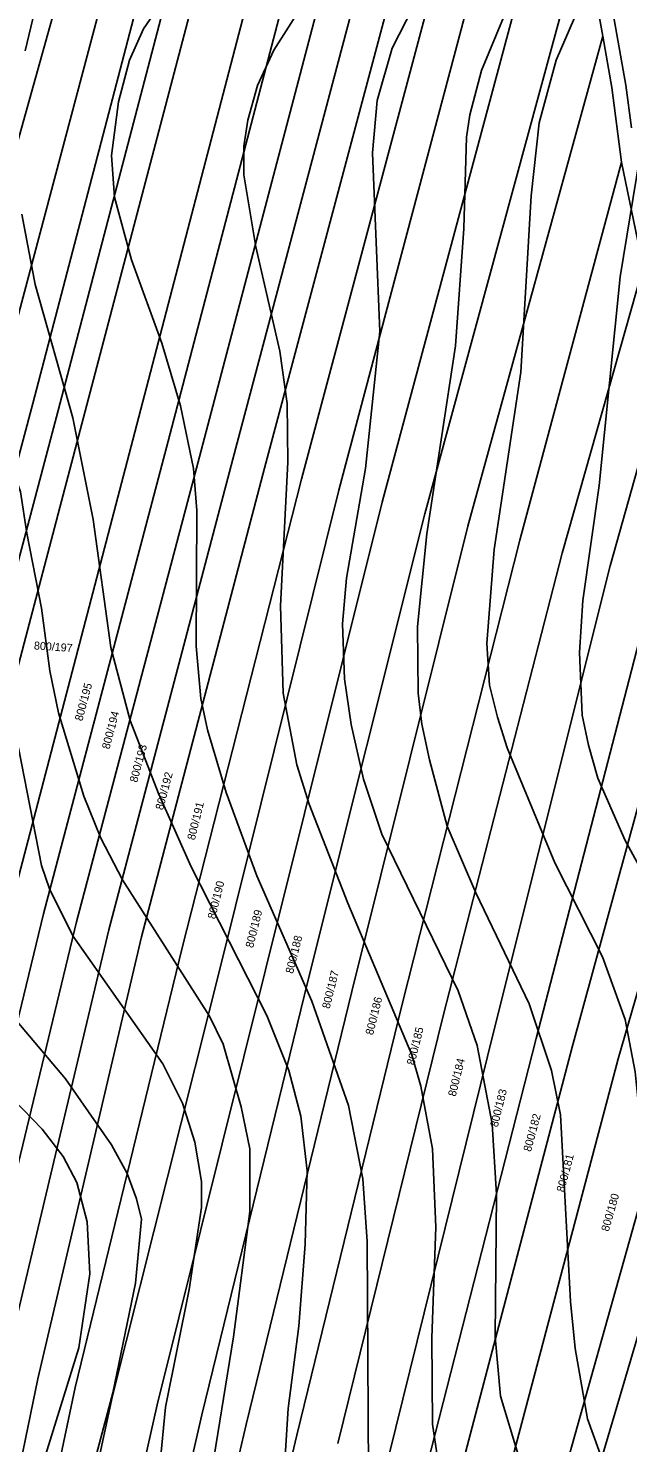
# Model space of a CAD drawing. Extents: x -555860 to -552701, y -1187050 to -1182291.
# Drawn here: x -554170.8 to -554043.5, y -1186624.3 to -1186323.8 of the extents above; entities that cross this region are included whole.
import ezdxf

# ---------------------------------------------------------------- set-up
doc = ezdxf.new("R2010")
doc.units = 0
for name, color, linetype in [('LEG_2b', 7, 'Continuous'), ('Level 40', 7, 'Continuous'), ('Level 41', 7, 'Continuous'), ('Level 42', 7, 'Continuous'), ('navrh_BV', 7, 'Continuous')]:
    doc.layers.add(name, color=color, linetype=linetype)

msp = doc.modelspace()

# ---------------------------------------------------------------- linework, layer by layer
at = {"layer": 'Level 40'}
for points in [[(-554169.34, -1186255.65), (-554174.49, -1186272.07), (-554185.72, -1186305.07), (-554188.36, -1186314.5), (-554190.99, -1186328.64), (-554191.69, -1186352.49), (-554189.89, -1186367.47), (-554186.56, -1186382.44), (-554172.42, -1186422.32), (-554171.12, -1186431.09), (-554167.98, -1186447.05), (-554166.18, -1186460.36), (-554164.37, -1186469.24), (-554158.96, -1186486.99), (-554155.36, -1186495.86), (-554150.78, -1186504.74), (-554132.34, -1186533.72), (-554129.43, -1186539.68), (-554125.55, -1186552.99), (-554123.74, -1186561.86), (-554123.74, -1186575.17), (-554127.21, -1186601.8), (-554132.2, -1186632.86)], [(-554048.45, -1186629.25), (-554052.06, -1186619.27), (-554054.69, -1186604.29), (-554055.67, -1186594.31), (-554057.74, -1186554.65), (-554059.69, -1186545.22), (-554064.4, -1186531.08), (-554075.77, -1186507.51), (-554081.87, -1186493.37), (-554085.61, -1186479.22), (-554087.21, -1186471.66), (-554087.97, -1186465.08), (-554088.11, -1186450.94), (-554086.17, -1186431.25), (-554080.07, -1186391.31), (-554078.27, -1186366.36), (-554077.71, -1186346.94), (-554077.02, -1186342.23), (-554074.52, -1186332.8), (-554066.76, -1186313.94)]]:
    msp.add_lwpolyline(points, dxfattribs=at)
at = {"layer": 'Level 41'}
for points in [[(-554173.52, -1186126.2), (-554163.26, -1186149.5), (-554155.22, -1186164.47), (-554149.12, -1186172.79), (-554142.05, -1186180.28), (-554123.47, -1186195.39), (-554121.8, -1186197.47), (-554119.31, -1186203.57), (-554118.75, -1186206.76), (-554119.86, -1186213.14), (-554132.62, -1186237.41), (-554139, -1186257.37), (-554141.91, -1186264.03), (-554148.43, -1186275.95), (-554158.13, -1186291.48), (-554166.17, -1186309.23), (-554168.67, -1186317), (-554171.44, -1186328.64)], [(-554208.88, -1186274.84), (-554214.29, -1186300.08), (-554216.92, -1186319.49), (-554220.25, -1186352.35), (-554219.28, -1186374.12), (-554216.92, -1186385.77), (-554213.04, -1186400.74), (-554198.34, -1186432.36), (-554195.85, -1186440.68), (-554192.52, -1186462.03), (-554187.94, -1186504.74), (-554184.89, -1186516.38), (-554182.26, -1186522.21), (-554177.13, -1186530.25), (-554162.85, -1186547.03), (-554153.14, -1186561.03), (-554149.81, -1186567.13), (-554147.8, -1186572.53), (-554146.76, -1186576.84), (-554148.01, -1186590.43), (-554152.86, -1186613.72), (-554157.99, -1186633.13)], [(-554066.62, -1186627.31), (-554070.5, -1186614.41), (-554071.61, -1186601.8), (-554071.33, -1186571.57), (-554072.3, -1186556.59), (-554075.49, -1186539.95), (-554079.51, -1186528.31), (-554095.74, -1186495.03), (-554099.62, -1186483.38), (-554102.25, -1186471.74), (-554103.64, -1186462.03), (-554104.06, -1186450.38), (-554103.22, -1186440.68), (-554099.2, -1186417.38), (-554096.15, -1186388.26), (-554097.68, -1186350.27), (-554096.71, -1186339.18), (-554093.52, -1186328.09), (-554079.93, -1186301.46)], [(-554098.51, -1186630.64), (-554098.79, -1186581.55), (-554099.76, -1186568.24), (-554102.81, -1186552.71), (-554110.57, -1186530.53), (-554122.22, -1186503.91), (-554128.74, -1186486.16), (-554132.76, -1186472.84), (-554134.15, -1186466.19), (-554135.11, -1186455.1), (-554134.98, -1186426.26), (-554135.67, -1186417.38), (-554138.44, -1186404.07), (-554142.46, -1186390.76), (-554148.84, -1186373.01), (-554152.45, -1186359.7), (-554153.14, -1186350.83), (-554151.61, -1186339.46), (-554149.26, -1186330.58), (-554146.35, -1186323.93), (-554137.2, -1186310.62)], [(-554030.15, -1186309.78), (-554038.89, -1186338.62), (-554045.13, -1186376.62), (-554049.56, -1186420.99), (-554053.03, -1186445.39), (-554053.72, -1186456.48), (-554053.17, -1186469.79), (-554051.82, -1186476.11), (-554049.84, -1186483.11), (-554044.02, -1186496.42), (-554024.6, -1186531.91), (-554022.39, -1186538.57), (-554020.17, -1186554.1), (-554019.34, -1186578.5), (-554018.23, -1186589.59), (-554012.4, -1186610.11), (-554003.7, -1186630.82)], [(-554112.93, -1186319.49), (-554118.61, -1186328.5), (-554122.08, -1186335.99), (-554124.16, -1186343.34), (-554124.99, -1186348.89), (-554124.99, -1186354.99), (-554122.5, -1186370.24), (-554117.37, -1186392.42), (-554115.84, -1186403.52), (-554115.7, -1186416), (-554117.23, -1186446.5), (-554116.67, -1186465.08), (-554113.76, -1186480.33), (-554111.13, -1186488.65), (-554102.95, -1186509.73), (-554089.36, -1186541.9), (-554087.42, -1186548.55), (-554084.92, -1186561.86), (-554084.23, -1186578.5), (-554085.06, -1186602.07), (-554084.92, -1186620.38), (-554082.29, -1186638.4)], [(-554015.44, -1186641.27), (-554029.46, -1186618.43), (-554035.42, -1186605.12), (-554037.5, -1186596.53), (-554039.3, -1186585.43), (-554040.14, -1186563.25), (-554041.94, -1186545.5), (-554044.02, -1186534.41), (-554048.87, -1186521.1), (-554058.99, -1186501.13), (-554069.11, -1186476.73), (-554071.12, -1186470.17), (-554072.86, -1186463.42), (-554073.41, -1186454.54), (-554071.89, -1186434.57), (-554066.2, -1186396.86), (-554063.98, -1186359.42), (-554062.32, -1186343.89), (-554058.71, -1186330.58), (-554053.86, -1186319.49)], [(-554172.14, -1186363.3), (-554169.36, -1186378.28), (-554161.32, -1186406.57), (-554157.02, -1186428.2), (-554153.28, -1186455.37), (-554149.12, -1186470.9), (-554143.16, -1186486.43), (-554136.22, -1186501.96), (-554120.14, -1186533.58), (-554115.43, -1186545.22), (-554112.93, -1186554.93), (-554111.54, -1186566.58), (-554111.96, -1186582.11), (-554113.35, -1186599.58), (-554115.57, -1186617.05), (-554116.67, -1186633.97)], [(-554172.83, -1186476.73), (-554167.98, -1186501.69), (-554166.31, -1186506.68), (-554161.32, -1186516.66), (-554142.19, -1186543.84), (-554138.03, -1186552.16), (-554135.39, -1186560.48), (-554134.01, -1186568.8), (-554134.01, -1186574.34), (-554136.64, -1186591.81), (-554141.63, -1186616.77), (-554142.88, -1186629.25)]]:
    msp.add_lwpolyline(points, dxfattribs=at)
at = {"layer": 'Level 42'}
msp.add_lwpolyline([(-554201.37, -1186495.59), (-554197.79, -1186511.11), (-554191.13, -1186529.14), (-554182.26, -1186542.87), (-554167.84, -1186557.7), (-554163.4, -1186563.53), (-554160.49, -1186569.07), (-554158.27, -1186577.39), (-554157.72, -1186588.48), (-554160.07, -1186604.15), (-554167.42, -1186627.86), (-554169.92, -1186640.34), (-554170.61, -1186657.81), (-554168.12, -1186681.38), (-554165.87, -1186692.57), (-554163.26, -1186701.35), (-554157.16, -1186713.41), (-554147.18, -1186725.48), (-554125.82, -1186747.39), (-554114.32, -1186757.09), (-554109.92, -1186760.27)], dxfattribs=at)
at = {"layer": 'navrh_BV'}
for p, q in [((-554157.49, -1186292.18), (-554187.3, -1186398.87)), ((-554177.36, -1186401.44), (-554148.82, -1186294.13)), ((-554141.74, -1186296.02), (-554169.84, -1186403.58)), ((-554164.47, -1186405.06), (-554136.27, -1186297.45)), ((-554130.74, -1186298.6), (-554159.03, -1186406.52)), ((-554119.88, -1186301.33), (-554148.18, -1186409.61)), ((-554141.08, -1186411.53), (-554112.63, -1186302.93)), ((-554105.46, -1186304.68), (-554134.07, -1186413.52)), ((-554127.34, -1186415.39), (-554098.44, -1186306.44)), ((-554091.48, -1186307.91), (-554120.64, -1186417.27)), ((-554112.76, -1186419.61), (-554083.53, -1186309.88)), ((-554075.59, -1186311.85), (-554104.87, -1186421.96)), ((-554095.62, -1186424.53), (-554066.02, -1186314.17)), ((-554056.52, -1186316.39), (-554086.59, -1186427)), ((-554048.8, -1186325.49), (-554049.92, -1186319.25)), ((-554046.95, -1186318.75), (-554043.89, -1186335.95)), ((-554077.45, -1186429.59), (-554048.8, -1186325.49)), ((-554046.85, -1186336.41), (-554048.8, -1186325.49)), ((-554043.89, -1186335.95), (-554042.72, -1186344.98)), ((-554044.8, -1186352.25), (-554046.85, -1186336.41)), ((-554044.8, -1186352.25), (-554066.4, -1186432.59)), ((-554040.6, -1186372.79), (-554044.8, -1186352.25)), ((-554057.4, -1186435.32), (-554040.3, -1186374.88)), ((-554036.67, -1186400.36), (-554047.25, -1186438.03)), ((-554169.84, -1186403.58), (-554196.75, -1186504.5)), ((-554191.12, -1186505.87), (-554164.47, -1186405.06)), ((-554159.03, -1186406.52), (-554185.58, -1186507.2)), ((-554148.18, -1186409.61), (-554174.42, -1186510.11)), ((-554167.55, -1186511.93), (-554141.08, -1186411.53)), ((-554134.07, -1186413.52), (-554160.56, -1186513.65)), ((-554153.69, -1186515.37), (-554127.34, -1186415.39)), ((-554120.64, -1186417.27), (-554146.72, -1186516.87)), ((-554138.11, -1186519.16), (-554112.76, -1186419.61)), ((-554104.87, -1186421.96), (-554129.51, -1186521.45)), ((-554120.4, -1186523.87), (-554095.62, -1186424.53)), ((-554086.59, -1186427), (-554111.32, -1186526.02)), ((-554102.11, -1186528.44), (-554077.45, -1186429.59)), ((-554066.4, -1186432.59), (-554091.42, -1186531.14)), ((-554082.62, -1186533.35), (-554057.4, -1186435.32)), ((-554047.25, -1186438.03), (-554071.82, -1186536.23)), ((-554062.96, -1186538.44), (-554037.6, -1186440.6)), ((-554029.42, -1186445.51), (-554055.29, -1186540.29)), ((-554045.5, -1186542.8), (-554024.41, -1186469.32)), ((-554190.43, -1186606.22), (-554167.55, -1186511.93)), ((-554160.56, -1186513.65), (-554183.2, -1186607.6)), ((-554175.98, -1186609.31), (-554153.69, -1186515.37)), ((-554146.72, -1186516.87), (-554168.74, -1186610.78)), ((-554160.82, -1186612.57), (-554138.11, -1186519.16)), ((-554129.51, -1186521.45), (-554152.89, -1186614.35)), ((-554143.45, -1186616.29), (-554120.4, -1186523.87)), ((-554111.32, -1186526.02), (-554133.94, -1186618.39)), ((-554124.52, -1186620.49), (-554102.11, -1186528.44)), ((-554091.42, -1186531.14), (-554113.74, -1186622.72)), ((-554105.03, -1186624.5), (-554082.62, -1186533.35)), ((-554071.82, -1186536.23), (-554094.19, -1186627.09)), ((-554085.99, -1186628.79), (-554062.96, -1186538.44)), ((-554055.29, -1186540.29), (-554079.02, -1186630.47)), ((-554069.23, -1186632.41), (-554045.5, -1186542.8)), ((-554058.18, -1186635), (-554033.08, -1186545.52)), ((-554058.03, -1186658.29), (-554025.58, -1186547.92)), ((-554168.74, -1186610.78), (-554184.3, -1186685.96)), ((-554176.78, -1186687.82), (-554160.82, -1186612.57)), ((-554152.89, -1186614.35), (-554169.27, -1186689.67)), ((-554160.22, -1186691.97), (-554143.45, -1186616.29)), ((-554133.94, -1186618.39), (-554151.35, -1186694.22)), ((-554142.47, -1186696.41), (-554124.52, -1186620.49)), ((-554113.74, -1186622.72), (-554137.31, -1186721.68))]:
    msp.add_line(p, q, dxfattribs=at)

# ---------------------------------------------------------------- texts
at = {"layer": 'LEG_2b'}
for s, rotation, p in [('800/197', 356, (-554169.63, -1186455.78)), ('800/195', 75, (-554159.32, -1186471.12)), ('800/194', 75, (-554153.57, -1186477.11)), ('800/193', 75, (-554147.67, -1186484.17)), ('800/192', 75, (-554142.2, -1186490.03)), ('800/191', 76, (-554135.44, -1186496.41)), ('800/190', 76, (-554131.12, -1186513.19)), ('800/189', 76, (-554123.06, -1186519.32)), ('800/188', 76, (-554114.57, -1186524.78)), ('800/187', 76, (-554106.8, -1186532.24)), ('800/186', 76, (-554097.59, -1186537.83)), ('800/185', 76, (-554088.81, -1186544.23)), ('800/184', 76, (-554080.04, -1186550.88)), ('800/183', 76, (-554071.11, -1186557.41)), ('800/182', 75, (-554064.06, -1186562.62)), ('800/181', 75, (-554057.03, -1186571.2)), ('800/180', 74, (-554047.55, -1186579.57))]:
    msp.add_text(s, height=1.7, rotation=rotation, dxfattribs=at).set_placement(p)

doc.saveas('drawing.dxf')
